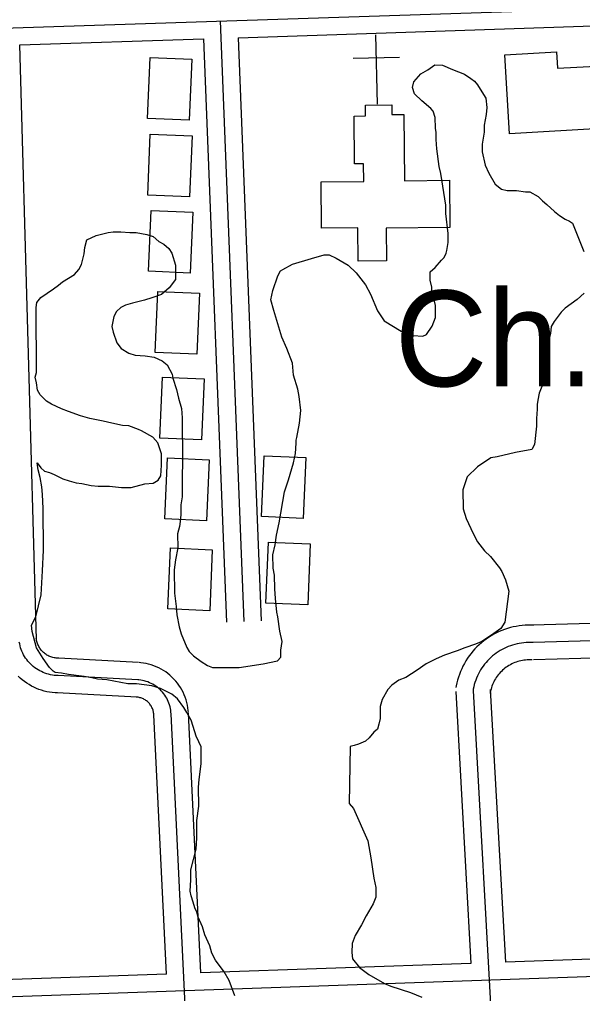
# Model space of a CAD drawing. Extents: x 3313442 to 3351311, y 721974 to 747360.
# Drawn here: x 3328420 to 3328908, y 737941 to 738784 of the extents above; entities that cross this region are included whole.
import ezdxf

# ---------------------------------------------------------------- set-up
doc = ezdxf.new("R2010")
doc.units = 0
for name, color, linetype in [('V-BLDG-OTLN', 7, 'Continuous'), ('V-ROAD-CNTR', 7, 'Continuous'), ('V-SITE-OTLN', 7, 'Continuous'), ('V-SITE-OTLN-IDEN', 7, 'Continuous'), ('V-SITE-VEGE', 7, 'Continuous')]:
    doc.layers.add(name, color=color, linetype=linetype)

msp = doc.modelspace()

# ---------------------------------------------------------------- linework, layer by layer
at = {"layer": 'V-BLDG-OTLN'}
for points in [[(3328928.42, 738689.93), (3328844.38, 738685), (3328840.38, 738753.38), (3328885.37, 738756.02), (3328886.2, 738741.77), (3328925.25, 738744.06)], [(3328569.16, 738749.66), (3328566.9, 738696.87), (3328530.72, 738698.42), (3328532.98, 738751.21)], [(3328681.73, 738603.51), (3328681.41, 738643.35), (3328718.22, 738643.65), (3328718.1, 738659.03), (3328710.13, 738658.97), (3328709.8, 738700.45), (3328719.69, 738700.54), (3328719.61, 738709.88), (3328742.41, 738710.06), (3328742.48, 738701.82), (3328752.92, 738701.9), (3328753.39, 738644.48), (3328792.4, 738644.8), (3328792.73, 738603.86), (3328737.78, 738603.42), (3328738.01, 738575.12), (3328713.29, 738574.92), (3328713.05, 738603.77)], [(3328569.4, 738683.31), (3328567.14, 738630.53), (3328530.96, 738632.08), (3328533.22, 738684.86)], [(3328570.13, 738617.25), (3328567.87, 738564.47), (3328531.69, 738566.02), (3328533.95, 738618.8)], [(3328575.89, 738546.98), (3328573.63, 738494.19), (3328537.45, 738495.74), (3328539.71, 738548.53)], [(3328579.91, 738472.89), (3328577.65, 738420.11), (3328541.47, 738421.66), (3328543.73, 738474.44)], [(3328584.2, 738402.92), (3328581.94, 738350.13), (3328545.76, 738351.68), (3328548.02, 738404.47)], [(3328667.98, 738404.88), (3328665.72, 738352.1), (3328629.54, 738353.65), (3328631.8, 738406.43)], [(3328586.97, 738324.96), (3328584.71, 738272.17), (3328548.53, 738273.72), (3328550.79, 738326.51)], [(3328671.87, 738330.02), (3328669.61, 738277.23), (3328633.43, 738278.78), (3328635.69, 738331.57)]]:
    msp.add_lwpolyline(points, close=True, dxfattribs=at)
at = {"layer": 'V-ROAD-CNTR'}
for points in [[(3327386.85, 738731.36), (3327427.18, 738744.43), (3327496.64, 738746.68), (3329869.85, 738824.79)], [(3328593.68, 738782.79), (3328614.33, 738262.92)], [(3328609.27, 738768.29), (3328934, 738778.98)], [(3328420.18, 738762.07), (3328579.29, 738767.3)], [(3328579.29, 738767.3), (3328599.34, 738262.33)], [(3328609.27, 738768.29), (3328629.32, 738263.52)], [(3328434.48, 738247.29), (3328420.18, 738762.07)], [(3328865.54, 738259.58), (3328863.25, 738259.68), (3328860.66, 738259.69), (3328858.06, 738259.59), (3328855.48, 738259.39), (3328852.9, 738259.08), (3328850.34, 738258.67), (3328847.8, 738258.16), (3328845.28, 738257.54), (3328842.78, 738256.83), (3328840.33, 738256.02), (3328837.9, 738255.11), (3328835.51, 738254.1), (3328833.16, 738252.99), (3328830.86, 738251.79), (3328828.61, 738250.5), (3328826.41, 738249.13), (3328824.27, 738247.66), (3328822.19, 738246.11), (3328820.18, 738244.48), (3328818.23, 738242.77), (3328816.35, 738240.97), (3328814.55, 738239.11), (3328812.82, 738237.18), (3328811.17, 738235.17), (3328809.61, 738233.11), (3328808.12, 738230.98), (3328806.73, 738228.8), (3328805.42, 738226.56), (3328804.2, 738224.26), (3328803.08, 738221.93), (3328802.05, 738219.55), (3328801.12, 738217.12), (3328800.28, 738214.67), (3328799.55, 738212.18), (3328798.92, 738209.67), (3328798.39, 738207.18), (3328798.13, 738205.68)], [(3328965.52, 738262.49), (3328864.47, 738259.59)], [(3329170.42, 738253.35), (3328864.9, 738244.6)], [(3328453.28, 738216.03), (3328451.62, 738216.1), (3328449.96, 738216.24), (3328448.32, 738216.47), (3328446.69, 738216.77), (3328445.07, 738217.15), (3328443.47, 738217.61), (3328441.9, 738218.15), (3328440.35, 738218.76), (3328438.84, 738219.44), (3328437.36, 738220.2), (3328435.92, 738221.02), (3328434.52, 738221.92), (3328433.16, 738222.88), (3328431.85, 738223.91), (3328430.6, 738224.99), (3328429.4, 738226.14), (3328428.25, 738227.34), (3328427.16, 738228.6), (3328426.14, 738229.91), (3328425.18, 738231.26), (3328424.28, 738232.66), (3328423.45, 738234.1), (3328422.7, 738235.58), (3328422.01, 738237.1), (3328421.4, 738238.64), (3328420.87, 738240.21), (3328420.41, 738241.81), (3328420.03, 738243.43), (3328419.72, 738245.06)], [(3328453.87, 738231.02), (3328452.57, 738231.07), (3328451.63, 738231.15), (3328450.7, 738231.28), (3328449.78, 738231.45), (3328448.86, 738231.67), (3328447.97, 738231.93), (3328447.07, 738232.23), (3328446.2, 738232.58), (3328445.34, 738232.96), (3328444.51, 738233.39), (3328443.69, 738233.86), (3328442.9, 738234.36), (3328442.13, 738234.91), (3328441.39, 738235.49), (3328440.69, 738236.1), (3328440.01, 738236.75), (3328439.36, 738237.43), (3328438.74, 738238.14), (3328438.16, 738238.88), (3328437.62, 738239.64), (3328437.11, 738240.44), (3328436.65, 738241.25), (3328436.22, 738242.09), (3328435.83, 738242.95), (3328435.49, 738243.82), (3328435.19, 738244.7), (3328434.93, 738245.61), (3328434.71, 738246.52), (3328434.54, 738247.45), (3328434.39, 738248.54), (3328434.39, 738248.51)], [(3328864.9, 738244.6), (3328862.92, 738244.68), (3328860.92, 738244.69), (3328858.94, 738244.61), (3328856.95, 738244.46), (3328854.97, 738244.22), (3328853.01, 738243.91), (3328851.06, 738243.51), (3328849.12, 738243.04), (3328847.21, 738242.49), (3328845.32, 738241.87), (3328843.45, 738241.17), (3328841.62, 738240.39), (3328839.82, 738239.55), (3328838.05, 738238.63), (3328836.33, 738237.64), (3328834.64, 738236.58), (3328833, 738235.45), (3328831.4, 738234.26), (3328829.85, 738233.01), (3328828.36, 738231.7), (3328826.92, 738230.32), (3328825.53, 738228.89), (3328824.21, 738227.41), (3328822.94, 738225.87), (3328821.74, 738224.29), (3328820.6, 738222.65), (3328819.53, 738220.98), (3328818.52, 738219.26), (3328817.59, 738217.5), (3328816.73, 738215.7), (3328815.94, 738213.88), (3328815.22, 738212.02), (3328814.58, 738210.13), (3328814.02, 738208.22), (3328813.53, 738206.29), (3328813.13, 738204.34), (3328812.9, 738203.09)], [(3329152.41, 738237.83), (3328865.33, 738229.6)], [(3328523.14, 738227.35), (3328454.07, 738231.01)], [(3328566.24, 738183.97), (3328566.09, 738185.92), (3328565.8, 738188.24), (3328565.39, 738190.55), (3328564.86, 738192.83), (3328564.22, 738195.08), (3328563.47, 738197.29), (3328562.6, 738199.46), (3328561.63, 738201.59), (3328560.55, 738203.66), (3328559.37, 738205.68), (3328558.08, 738207.63), (3328556.7, 738209.52), (3328555.22, 738211.33), (3328553.66, 738213.07), (3328552, 738214.73), (3328550.27, 738216.3), (3328548.46, 738217.77), (3328546.58, 738219.16), (3328544.62, 738220.45), (3328542.61, 738221.64), (3328540.54, 738222.72), (3328538.41, 738223.7), (3328536.24, 738224.57), (3328534.03, 738225.33), (3328531.78, 738225.97), (3328529.51, 738226.5), (3328527.2, 738226.92), (3328524.95, 738227.2), (3328523.63, 738227.32)], [(3328864.27, 738229.61), (3328862.58, 738229.68), (3328861.19, 738229.69), (3328859.81, 738229.63), (3328858.42, 738229.52), (3328857.04, 738229.36), (3328855.67, 738229.14), (3328854.31, 738228.87), (3328852.97, 738228.54), (3328851.63, 738228.16), (3328850.31, 738227.72), (3328849.01, 738227.23), (3328847.73, 738226.69), (3328846.48, 738226.1), (3328845.25, 738225.46), (3328844.04, 738224.77), (3328842.87, 738224.03), (3328841.72, 738223.25), (3328840.61, 738222.42), (3328839.53, 738221.55), (3328838.49, 738220.63), (3328837.48, 738219.67), (3328836.52, 738218.67), (3328835.59, 738217.64), (3328834.71, 738216.57), (3328833.87, 738215.46), (3328833.08, 738214.32), (3328832.33, 738213.15), (3328831.63, 738211.96), (3328830.98, 738210.73), (3328830.38, 738209.48), (3328829.83, 738208.2), (3328829.33, 738206.91), (3328828.88, 738205.59), (3328828.49, 738204.27), (3328828.15, 738202.92), (3328827.86, 738201.51), (3328827.68, 738200.49)], [(3328522.34, 738212.37), (3328453.28, 738216.03)], [(3328452.69, 738201.04), (3328450.67, 738201.12), (3328448.3, 738201.33), (3328445.93, 738201.65), (3328443.59, 738202.09), (3328441.27, 738202.64), (3328438.98, 738203.3), (3328436.72, 738204.06), (3328434.51, 738204.94), (3328432.34, 738205.92), (3328430.21, 738207.01), (3328428.14, 738208.19), (3328426.13, 738209.48), (3328424.19, 738210.85), (3328422.31, 738212.32), (3328420.51, 738213.88), (3328418.79, 738215.53)], [(3328551.28, 738182.85), (3328551.16, 738184.43), (3328550.96, 738185.99), (3328550.69, 738187.54), (3328550.33, 738189.08), (3328549.9, 738190.6), (3328549.39, 738192.09), (3328548.81, 738193.56), (3328548.15, 738194.99), (3328547.42, 738196.39), (3328546.62, 738197.75), (3328545.76, 738199.07), (3328544.82, 738200.35), (3328543.83, 738201.57), (3328542.77, 738202.74), (3328541.66, 738203.86), (3328540.49, 738204.92), (3328539.26, 738205.92), (3328537.99, 738206.85), (3328536.68, 738207.72), (3328535.32, 738208.52), (3328533.92, 738209.25), (3328532.48, 738209.91), (3328531.02, 738210.5), (3328529.53, 738211.01), (3328528.01, 738211.45), (3328526.47, 738211.81), (3328524.92, 738212.09), (3328523.35, 738212.29), (3328522.34, 738212.37)], [(3328521.55, 738197.39), (3328452.49, 738201.05)], [(3328797.93, 738202.25), (3328811.1, 737966.84)], [(3328812.9, 738203.09), (3328830.15, 737894.9), (3328839.93, 737799.11)], [(3328827.88, 738203.92), (3328841.09, 737967.89)], [(3328536.32, 738181.73), (3328536.23, 738182.93), (3328536.13, 738183.74), (3328535.99, 738184.54), (3328535.8, 738185.34), (3328535.58, 738186.12), (3328535.31, 738186.9), (3328535.01, 738187.66), (3328534.67, 738188.4), (3328534.29, 738189.13), (3328533.88, 738189.83), (3328533.43, 738190.52), (3328532.95, 738191.18), (3328532.43, 738191.81), (3328531.89, 738192.41), (3328531.31, 738192.99), (3328530.7, 738193.54), (3328530.07, 738194.06), (3328529.41, 738194.54), (3328528.73, 738194.99), (3328528.02, 738195.41), (3328527.3, 738195.79), (3328526.56, 738196.13), (3328525.8, 738196.43), (3328525.03, 738196.7), (3328524.24, 738196.92), (3328523.44, 738197.11), (3328522.64, 738197.26), (3328521.76, 738197.37), (3328521.06, 738197.43)], [(3328576.28, 737666.2), (3328551.28, 738182.85)], [(3328577.15, 737958.68), (3328566.26, 738183.58)], [(3328547.16, 737957.64), (3328536.3, 738182.13)], [(3329105.73, 737977.11), (3328841.09, 737967.89)], [(3328811.11, 737966.84), (3328577.15, 737958.68)], [(3329118.42, 737962.55), (3328132.47, 737928.17)], [(3328547.16, 737957.64), (3328146.95, 737943.68)]]:
    msp.add_lwpolyline(points, dxfattribs=at)
at = {"layer": 'V-SITE-OTLN'}
for p, q in [((3328730.14, 738710.71), (3328728.55, 738770.69)), ((3328749.07, 738751.23), (3328709.09, 738750.17))]:
    msp.add_line(p, q, dxfattribs=at)
at = {"layer": 'V-SITE-VEGE'}
for points in [[(3328558.63, 738345.02), (3328556.84, 738338.89), (3328556.94, 738326.66), (3328555.19, 738316.25), (3328554.04, 738307.68), (3328554.2, 738287.5), (3328555.52, 738275.89), (3328556.19, 738268.56), (3328558.1, 738258.17), (3328559.99, 738252.07), (3328564.97, 738240.49), (3328566.84, 738236.84), (3328570.54, 738233.2), (3328577.3, 738228.36), (3328582.83, 738224.73), (3328587.13, 738222.94), (3328610.37, 738223.12), (3328631.13, 738226.35), (3328643.35, 738228.9), (3328646.38, 738231.97), (3328646.33, 738238.09), (3328647.49, 738245.44), (3328645.58, 738254.59), (3328643.65, 738266.81), (3328643.01, 738271.09), (3328641.69, 738282.7), (3328641.01, 738291.25), (3328640.92, 738302.87), (3328639.64, 738308.98), (3328639.55, 738320.59), (3328641.32, 738329.17), (3328642.47, 738337.74), (3328644.83, 738348.16), (3328649.51, 738375.11), (3328653.09, 738385.53), (3328657.26, 738400.24), (3328659.03, 738408.2), (3328659.56, 738417.38), (3328659.54, 738419.83), (3328660.14, 738422.28), (3328662.48, 738434.53), (3328663.62, 738445.55), (3328662.3, 738457.77), (3328661.03, 738463.87), (3328657.26, 738476.07), (3328656.56, 738486.46), (3328651.57, 738499.26), (3328647.21, 738509.01), (3328640.29, 738532.2), (3328637.77, 738541.35), (3328639.54, 738549.32), (3328643.72, 738562.19), (3328646.14, 738566.49), (3328647.96, 738567.73), (3328656.48, 738572.08), (3328672.96, 738577.1), (3328683.94, 738580.25), (3328688.22, 738580.29), (3328694.36, 738577.28), (3328704.81, 738571.24), (3328711.59, 738564.57), (3328719.62, 738554.24), (3328723.96, 738546.33), (3328730.2, 738531.7), (3328735.77, 738523.18), (3328750.52, 738514.13), (3328760.94, 738510.54), (3328769.51, 738510), (3328772.56, 738511.24), (3328777.39, 738518.62), (3328780.39, 738525.99), (3328780.31, 738536.38), (3328779.66, 738540.05), (3328777.16, 738547.97), (3328777.12, 738552.26), (3328775.85, 738558.36), (3328775.79, 738565.7), (3328780.04, 738569.4), (3328785.5, 738575.56), (3328787.92, 738578.03), (3328789.73, 738581.71), (3328790.32, 738584.16), (3328791.49, 738590.9), (3328791.42, 738598.85), (3328789.45, 738615.96), (3328789.39, 738623.3), (3328784.89, 738650.78), (3328783.62, 738656.88), (3328781.66, 738672.16), (3328780.98, 738680.1), (3328780.94, 738686.21), (3328780.29, 738689.88), (3328780.22, 738699.05), (3328778.34, 738704.54), (3328776.49, 738706.97), (3328768.48, 738713.64), (3328762.32, 738719.7), (3328760.44, 738725.19), (3328761.63, 738730.09), (3328767.69, 738736.87), (3328773.77, 738740.59)], [(3328773.77, 738740.59), (3328779.85, 738744.92), (3328786.58, 738744.36), (3328795.18, 738740.76), (3328805.6, 738736.56), (3328811.14, 738732.94), (3328814.22, 738730.52), (3328816.69, 738727.48), (3328820.41, 738721.39), (3328824.12, 738715.92)], [(3328824.12, 738715.92), (3328824.79, 738707.97), (3328824.23, 738701.85), (3328822.47, 738692.67), (3328822.52, 738686.55), (3328820.77, 738676.14), (3328820.82, 738669.41), (3328823.36, 738657.82), (3328826.47, 738651.11), (3328832.06, 738641.37), (3328837.59, 738637.14), (3328842.5, 738635.95), (3328850.45, 738636.02), (3328858.41, 738634.86), (3328862.07, 738634.89), (3328869.45, 738630.67), (3328873.15, 738627.03), (3328876.84, 738624), (3328883.62, 738617.94), (3328887.93, 738614.3), (3328892.84, 738611.28), (3328896.52, 738609.48), (3328898.98, 738607.66), (3328902.72, 738599.13), (3328908.97, 738583.28)], [(3328439.1, 738379.53), (3328437.81, 738387.46), (3328435.92, 738394.18), (3328435.26, 738400.29), (3328438.35, 738396.03), (3328441.44, 738393), (3328445.73, 738391.81), (3328450.02, 738390.01), (3328457.39, 738386.4), (3328462.91, 738384.61), (3328469.04, 738382.83), (3328473.94, 738382.25), (3328481.9, 738380.48), (3328488.02, 738379.92), (3328497.8, 738380), (3328508.21, 738378.86), (3328516.77, 738378.93), (3328528.37, 738382.08), (3328535.7, 738382.75), (3328539.96, 738385.23), (3328542.38, 738388.92), (3328542.91, 738398.1), (3328542.83, 738407.88), (3328539.7, 738417.64), (3328535.38, 738422.5), (3328525.55, 738427.92), (3328523.09, 738429.13), (3328514.51, 738432.12), (3328509, 738432.68), (3328499.81, 738434.44), (3328492.46, 738436.22), (3328480.82, 738438.57), (3328472.85, 738440.95), (3328462.43, 738444.54), (3328456.29, 738446.94), (3328447.7, 738451.15), (3328443.4, 738453.56), (3328437.85, 738459.02), (3328435.37, 738463.28), (3328434.71, 738469.39), (3328433.44, 738474.27), (3328434.63, 738478.56), (3328434.18, 738534.82), (3328434.76, 738539.11), (3328438.39, 738543.42), (3328449.34, 738550.84), (3328453.59, 738553.94), (3328457.24, 738557.02), (3328467.59, 738563.22), (3328471.22, 738567.53), (3328473.63, 738571.83), (3328476, 738581.02), (3328476.57, 738586.53), (3328478.35, 738593.27), (3328486.27, 738597.01), (3328496.65, 738599.54), (3328500.93, 738600.18), (3328507.65, 738600.24), (3328515.61, 738599.69), (3328521.11, 738599.73), (3328530.3, 738597.97), (3328535.81, 738596.18), (3328540.74, 738591.94), (3328545.04, 738589.53), (3328549.35, 738585.89), (3328551.83, 738581.63), (3328554.97, 738571.27), (3328555.07, 738559.03), (3328549.63, 738551.65), (3328545.38, 738547.95), (3328542.95, 738546.09), (3328534.41, 738542.97), (3328528.31, 738541.08), (3328517.93, 738538.55), (3328511.83, 738536.67), (3328507.57, 738534.8), (3328503.93, 738531.1), (3328501.52, 738526.8), (3328499.75, 738518.22), (3328501.01, 738513.34), (3328504.14, 738504.2), (3328507.85, 738499.33), (3328514.61, 738495.11), (3328520.13, 738493.31), (3328528.7, 738492.77), (3328536.66, 738491.61), (3328543.41, 738488.61), (3328547.72, 738484.97), (3328552.06, 738477.06), (3328552.7, 738473.4), (3328555.84, 738463.64), (3328557.73, 738456.31), (3328560.25, 738447.16), (3328560.93, 738439.21), (3328561.23, 738401.3), (3328560.73, 738387.84), (3328560.87, 738370.72), (3328559.7, 738363.98), (3328559.77, 738355.42), (3328559.21, 738349.3), (3328558.63, 738345.02)], [(3328909.26, 738547.2), (3328903.19, 738541.65), (3328892.85, 738534.22), (3328889.21, 738530.53), (3328883.16, 738522.53), (3328880.75, 738518.23), (3328880.18, 738512.11), (3328879, 738507.82), (3328879.08, 738497.43), (3328878.55, 738487.02), (3328876.17, 738478.44), (3328872.61, 738466.18), (3328870.2, 738460.66), (3328869.03, 738454.54), (3328868.45, 738450.86), (3328868.48, 738446.58), (3328867.93, 738438.62), (3328867.99, 738431.9), (3328866.28, 738415.99), (3328863.87, 738411.68), (3328849.82, 738409.12), (3328833.96, 738405.33), (3328828.46, 738404.67), (3328816.9, 738396.63), (3328807.8, 738388), (3328804.22, 738376.96), (3328804.35, 738360.45), (3328806.86, 738351.91), (3328813.08, 738339.11), (3328816.81, 738331.8), (3328822.99, 738323.9), (3328827.92, 738319.05), (3328835.95, 738309.33), (3328837.81, 738306.29), (3328840.92, 738298.97), (3328844.06, 738289.21), (3328840.61, 738262.28), (3328836.98, 738256.75), (3328830.9, 738252.42), (3328820.56, 738245.6), (3328815.08, 738243.11), (3328805.93, 738239.98), (3328799.22, 738237.48), (3328788.24, 738233.73), (3328780.93, 738230.61), (3328772.4, 738226.26), (3328764.5, 738220.7), (3328754.76, 738214.5), (3328748.67, 738212), (3328742.58, 738207.67), (3328738.95, 738203.97), (3328734.12, 738195.37), (3328732.34, 738189.25), (3328732.42, 738178.85), (3328731.24, 738173.95), (3328730.05, 738169.66), (3328727.01, 738167.19), (3328722.77, 738162.26), (3328719.74, 738159.18), (3328713.64, 738156.68), (3328709.98, 738155.43), (3328706.32, 738154.79), (3328705.49, 738105.25), (3328709.2, 738100.99), (3328721.66, 738072.96), (3328724.22, 738058.31), (3328726.81, 738040.59), (3328728.7, 738032.66), (3328728.77, 738024.1), (3328726.37, 738018.57), (3328720.34, 738008.13), (3328716.12, 738000.15)], [(3328606.54, 737938.72), (3328601.54, 737952.13), (3328597.2, 737959.44), (3328589.78, 737969.78), (3328586.67, 737975.86), (3328584.79, 737981.96), (3328580.43, 737991.72), (3328578.54, 737998.43), (3328574.8, 738006.96), (3328573.54, 738011.23), (3328571.68, 738014.88), (3328570.42, 738019.77), (3328568.54, 738025.25), (3328567.89, 738029.53), (3328568.42, 738039.32), (3328568.36, 738047.88), (3328573.1, 738065.66), (3328573.64, 738075.44), (3328573.52, 738090.73), (3328575.25, 738102.98), (3328575.12, 738119.49), (3328575.68, 738126.22), (3328577.4, 738139.69), (3328577.28, 738154.36), (3328575.42, 738158.63), (3328572.93, 738163.5), (3328570.41, 738172.04), (3328568.54, 738177.53), (3328564.81, 738184.23), (3328562.33, 738188.49), (3328556.77, 738195.79), (3328551.85, 738200.02), (3328542.02, 738204.84), (3328534.66, 738207.22), (3328521.2, 738208.95), (3328513.86, 738208.89), (3328495.48, 738212.42), (3328487.52, 738212.96), (3328482.62, 738214.15), (3328475.89, 738215.32), (3328462.42, 738217.04), (3328456.3, 738218.21), (3328450.79, 738218.78), (3328448.94, 738219.99), (3328445.86, 738223.02), (3328440.29, 738230.93), (3328434.72, 738240.06), (3328430.93, 738254.09), (3328430.28, 738259.59), (3328433.89, 738266.96), (3328438.63, 738285.95), (3328439.68, 738306.76), (3328440.76, 738324.5), (3328440.47, 738360.58), (3328439.76, 738372.81), (3328439.1, 738379.53)], [(3328716.12, 738000.15), (3328710.69, 737990.93), (3328708.3, 737984.18), (3328707.75, 737976.23), (3328708.41, 737970.73), (3328714.58, 737963.44), (3328722.58, 737957.39), (3328736.1, 737949.55), (3328741.62, 737947.15), (3328758.79, 737941.78), (3328768.61, 737937.58)]]:
    msp.add_lwpolyline(points, dxfattribs=at)

# ---------------------------------------------------------------- texts
at = {"layer": 'V-SITE-OTLN-IDEN'}
msp.add_text('Ch.', height=83, dxfattribs=at).set_placement((3328745.15, 738466.45))

doc.saveas('drawing.dxf')
